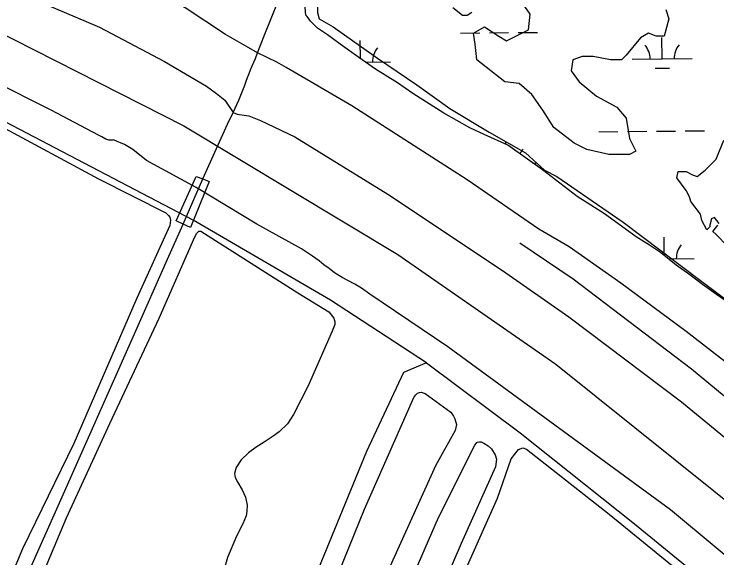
# Model space of a CAD drawing. Extents: x 3734862 to 3772949, y 391520 to 417239.
# Drawn here: x 3757516 to 3758685, y 405048 to 405953 of the extents above; entities that cross this region are included whole.
import ezdxf

# ---------------------------------------------------------------- set-up
doc = ezdxf.new("R2010")
doc.units = 0
for name, color, linetype in [('V-BRDG-OTLN', 7, 'Continuous'), ('V-GRID-MAJR', 7, 'Continuous'), ('V-LEVE-TOET', 7, 'Continuous'), ('V-ROAD-CNTR', 7, 'Continuous'), ('V-SITE-VEGE', 7, 'Continuous'), ('V-TOPO-SHOR', 7, 'Continuous'), ('V-WETL-SWMP', 7, 'Continuous')]:
    doc.layers.add(name, color=color, linetype=linetype)

msp = doc.modelspace()

# ---------------------------------------------------------------- linework, layer by layer
at = {"layer": 'V-BRDG-OTLN'}
msp.add_lwpolyline([(3757840.8, 405674.4), (3757809.8, 405597.5), (3757797.2, 405603.4), (3757785.6, 405608.8), (3757818.7, 405682.5), (3757830.3, 405678.4)], close=True, dxfattribs=at)
msp.add_lwpolyline([(3757797.2, 405603.4), (3757815.2, 405644), (3757830.3, 405678.4)], dxfattribs=at)
at = {"layer": 'V-GRID-MAJR'}
msp.add_spline([(3757601, 397094.2), (3757521.7, 403151.1), (3757442.4, 409211.4), (3757363, 415271.7), (3757363, 415275)], degree=3, dxfattribs=at)
at = {"layer": 'V-LEVE-TOET'}
for points in [[(3758389.1, 405595.1), (3758269.8, 405677.1), (3758077.9, 405800), (3757968.8, 405863.6), (3757953.4, 405872.7), (3757921, 405888), (3757902.9, 405898.8), (3757867.8, 405919), (3757800.4, 405963), (3757705.6, 406016.3), (3757558.1, 406090.9), (3757520.3, 406106.2), (3757489.3, 406117.5), (3757422.1, 406146.3), (3757330.9, 406186), (3757222.8, 406231.3), (3757170.3, 406258), (3757123.6, 406283.1), (3757066.4, 406308.3), (3756964.4, 406350), (3756816.7, 406401.7), (3756694.5, 406445.6)], [(3756546.6, 406384.8), (3756743.4, 406314.6), (3756843.6, 406276), (3756971.1, 406228.9), (3757069.6, 406185.6), (3757184.9, 406144.1), (3757330.8, 406076.6), (3757470.6, 406010.6), (3757658, 405930.9), (3757766.4, 405873.9), (3757836.2, 405833), (3757852.7, 405820.7), (3757866.9, 405809.7), (3757880.4, 405789), (3757887, 405786.2), (3757906.4, 405783.2), (3757925.7, 405775.6), (3757983.2, 405748.4), (3758137.8, 405653.2), (3758328.4, 405526.3)], [(3758633.9, 405424.9), (3758525.3, 405505.2), (3758439.3, 405565.4), (3758389.1, 405595.1)], [(3758328.4, 405526.3), (3758438.8, 405449), (3758626.6, 405307.7), (3758781.9, 405179.8), (3758932.5, 405052.7), (3759065.9, 404940.5), (3759233.8, 404792.6), (3759410.5, 404641.2), (3759553.1, 404517.1), (3759705.5, 404390), (3759814.9, 404292.8), (3759857.8, 404254), (3759875.8, 404235.3), (3759889.9, 404225.6), (3759903.8, 404215.7), (3759934.2, 404198.2), (3759961.6, 404177.3), (3760023.9, 404134.1), (3760144.4, 404048.3), (3760314.9, 403928.7), (3760483, 403812.1), (3760661.6, 403684.4), (3760834.3, 403564.3)], [(3759145.3, 405005.6), (3759073.7, 405065.7), (3758997.9, 405120), (3758946.2, 405165.6), (3758838.9, 405259.8), (3758798.1, 405295.2), (3758713.5, 405363), (3758633.9, 405424.9)]]:
    msp.add_lwpolyline(points, dxfattribs=at)
at = {"layer": 'V-ROAD-CNTR'}
for points in [[(3752768.1, 407776.5), (3753298.9, 407554.5), (3753550, 407456.3), (3754642.2, 407037.4), (3755877.8, 406563.8), (3756721.3, 406238.9), (3757042.5, 406117.5), (3757443.2, 405947.2), (3757798.3, 405767), (3758154.5, 405553)], [(3757852.6, 405729.2), (3757871.3, 405769.7), (3757880.4, 405789), (3757890, 405809.3), (3757899.9, 405834.6), (3757902.2, 405841), (3757904.6, 405847.4), (3757907, 405853.7), (3757909.5, 405860.1), (3757912.1, 405866.4), (3757914.8, 405872.7), (3757917.6, 405879), (3757921, 405888), (3757931.9, 405916.3), (3757955.2, 405974.3)], [(3757716.1, 405420.7), (3757771.4, 405544.8), (3757797.2, 405603.4), (3757815.2, 405644), (3757830.3, 405678.4), (3757852.6, 405729.2)], [(3759123.5, 404960.3), (3758930.8, 405124), (3758642.9, 405362.1), (3758445.9, 405511.5), (3758357.5, 405571.4)], [(3758154.5, 405553), (3758417, 405370.5), (3758747.1, 405105.6), (3759097.7, 404806), (3759351.7, 404584.5), (3759657.3, 404330.3), (3759858.3, 404164.2), (3759835.5, 404132.8)], [(3757116.3, 404075.2), (3757173.6, 404202.7), (3757275.1, 404426.2), (3757339.2, 404568.5), (3757426, 404764.4), (3757497.3, 404927.9), (3757589.3, 405134.7), (3757716.1, 405420.7)]]:
    msp.add_lwpolyline(points, dxfattribs=at)
at = {"layer": 'V-SITE-VEGE'}
for points in [[(3756697.5, 406101.6), (3756893.7, 406025.3), (3757097.3, 405945.3), (3757284.3, 405865.5), (3757457.5, 405785.4), (3757656.6, 405678.4), (3757768.3, 405622.2), (3757773.2, 405617.8), (3757775.1, 405614.7), (3757776.4, 405609.7), (3757774.9, 405600.9), (3757720.3, 405480.4), (3757615.3, 405238.5), (3757530.2, 405063), (3757428.2, 404820.8)], [(3757527.3, 404933.9), (3757603.3, 405114.7), (3757675.2, 405271.7), (3757757.3, 405447), (3757816.6, 405582.3), (3757819.9, 405588.4), (3757823.3, 405591.6), (3757826.6, 405591.6), (3757987.9, 405489), (3758039.7, 405457.3)], [(3758039.7, 405457.3), (3758048.1, 405446.7), (3758049.4, 405440.9), (3758049.4, 405436.2), (3758045.1, 405425), (3758005.1, 405334.4), (3757980.6, 405286.6), (3757970.9, 405271), (3757957.2, 405257.6), (3757947.1, 405250.4), (3757932.3, 405240.6), (3757918.6, 405232.1), (3757905.9, 405222.6), (3757893.8, 405211.1), (3757885.5, 405198.3), (3757882.9, 405188.5), (3757883.8, 405182), (3757888.1, 405173.4), (3757895.5, 405161.4), (3757901.1, 405149.2), (3757903.7, 405135.6), (3757903.4, 405125.6), (3757902, 405118.1), (3757896.6, 405104.8), (3757886.2, 405084.3), (3757871.2, 405048.8), (3757864.9, 405027.8)], [(3758012.7, 404915.8), (3758099.1, 405129.2), (3758181.3, 405314.7), (3758184.3, 405319.2), (3758187.3, 405322.1), (3758190.4, 405323.1), (3758193.5, 405323.7), (3758200, 405321.8), (3758242.8, 405290.7), (3758247.3, 405283.8), (3758249.5, 405279.2), (3758252.2, 405270.2), (3758249.6, 405260.1), (3758217, 405201.5), (3758119.8, 404986.4)], [(3758148.2, 404945.8), (3758222.3, 405115.2), (3758282.6, 405235.6), (3758284.8, 405238.5), (3758285.6, 405240), (3758287.1, 405240.8), (3758290.2, 405241.4), (3758293, 405241), (3758297.7, 405238.7), (3758304.5, 405234.7), (3758310, 405229.4), (3758316.6, 405219.3), (3758318.8, 405212.1), (3758317, 405199.7), (3758259.9, 405072.1), (3758182.2, 404892.1)], [(3758261.6, 405015.5), (3758320.5, 405147.6), (3758343.2, 405213), (3758354.9, 405228.6), (3758362.5, 405231.3), (3758368.6, 405229.2), (3758505.8, 405121.1), (3758761.8, 404912.5)]]:
    msp.add_lwpolyline(points, dxfattribs=at)
at = {"layer": 'V-TOPO-SHOR'}
for points in [[(3758372, 406914.5), (3758298.7, 406741.6), (3758204.3, 406510.9), (3758120.4, 406311.7), (3758031.3, 406112.6), (3758023.5, 406083.7), (3758031.3, 406068), (3758026.1, 406028.7), (3758018.2, 406013), (3758018.2, 405997.3), (3758020.8, 405971), (3758020.8, 405955.3), (3758023.5, 405944.8), (3758047.1, 405931.7), (3758120.4, 405879.3), (3758186, 405834.8), (3758241, 405795.4), (3758306.5, 405756.1), (3758366.8, 405722.1), (3758398.2, 405693.2), (3758419.2, 405682.8), (3758529.3, 405606.7), (3758657.7, 405509.8), (3758741.6, 405446.9)], [(3758202, 405372.4), (3758042.4, 405476.7), (3757814, 405609.9), (3757596.6, 405723.4), (3757418.9, 405816.1), (3757271.1, 405882.9), (3757256.3, 405891.4), (3757246.5, 405896.1), (3757239.5, 405898.8), (3757230.9, 405901.3), (3757218.5, 405905.1), (3757187.1, 405921.1), (3757058.9, 405971.9), (3756911.7, 406026.1), (3756837.5, 406058), (3756829.5, 406061.2), (3756823.3, 406063.5), (3756814.1, 406066.6), (3756806.6, 406069), (3756788, 406075.5), (3756689.1, 406117.1)], [(3758600.1, 405960.6), (3758605.3, 405944.8), (3758597.4, 405916), (3758584.3, 405916), (3758571.2, 405921.2), (3758558.1, 405913.4), (3758534.5, 405884.6), (3758526.7, 405876.7), (3758508.3, 405876.7), (3758479.5, 405881.9), (3758461.1, 405881.9), (3758445.4, 405876.7), (3758442.8, 405858.3), (3758455.9, 405840), (3758484.7, 405816.4), (3758518.8, 405798.1), (3758534.5, 405779.7), (3758539.8, 405745.7), (3758550.3, 405724.7), (3758539.8, 405719.4), (3758505.7, 405719.4), (3758469, 405727.3), (3758448, 405737.8), (3758414, 405764), (3758395.6, 405792.8), (3758377.3, 405819), (3758356.3, 405837.4), (3758332.7, 405840), (3758285.6, 405876.7), (3758282.9, 405902.9), (3758280.3, 405921.2), (3758298.7, 405931.7), (3758322.2, 405916), (3758335.3, 405908.1), (3758372, 405926.5), (3758374.7, 405952.7), (3758361.6, 405971)], [(3758277.7, 405955.3), (3758269.8, 405950.1), (3758262, 405950.1), (3758246.2, 405963.2)], [(3758237.5, 405399.2), (3758107.8, 405487), (3758094.1, 405496.8), (3758082.7, 405503.5), (3758071.2, 405509.8), (3758062, 405514.3), (3758049.3, 405522.3), (3758040, 405529.4), (3758031.3, 405535.8), (3758023.6, 405542), (3758012.7, 405550.2), (3757994.3, 405562), (3757920.1, 405603.2), (3757819.1, 405664.3), (3757736.4, 405709.1), (3757713.5, 405727.6), (3757705.1, 405732.4), (3757700, 405735.6), (3757693.3, 405738.7), (3757687.8, 405740.8), (3757681.2, 405743.4), (3757679.9, 405743.2), (3757676.1, 405742.9), (3757673.7, 405743.2), (3757668.7, 405744.9), (3757662.3, 405748.3), (3757656.5, 405751.3), (3757578, 405793.1), (3757477.8, 405842.9)], [(3758689.2, 405604.1), (3758681.3, 405614.6), (3758676.1, 405612), (3758673.4, 405601.5), (3758673.4, 405598.9), (3758668.2, 405593.6), (3758660.3, 405609.4), (3758657.7, 405619.9), (3758642, 405640.8), (3758639.4, 405648.7), (3758634.1, 405659.2), (3758618.4, 405680.1), (3758621, 405690.6), (3758634.1, 405690.6), (3758644.6, 405685.4), (3758652.5, 405682.8), (3758665.6, 405693.2), (3758683.9, 405711.6), (3758697, 405743)], [(3758702.3, 405567.4), (3758683.9, 405585.8), (3758678.7, 405591), (3758686.5, 405601.5)], [(3760746.5, 403441.9), (3760554.1, 403573.6), (3760520.8, 403597), (3760498.4, 403612.2), (3760431.8, 403656.3), (3760406, 403675.6), (3760325.1, 403733.5), (3760149, 403854.1), (3760010.4, 403955.4), (3759937.7, 404001), (3759939.8, 404013.9), (3759911.9, 404034.6), (3759908.4, 404020.3), (3759864.3, 404058.8), (3759836.5, 404087), (3759783.5, 404131), (3759651.8, 404236.4), (3759538.3, 404329.3), (3759342.1, 404498.5), (3758995.2, 404800.6), (3758852.7, 404924.4), (3758608.2, 405128.1), (3758237.5, 405399.2)], [(3758202, 405372.4), (3758163.7, 405356.5), (3758102.3, 405225), (3757681.6, 404199.5), (3757558.9, 403875.2)], [(3758202, 405372.4), (3758357.8, 405256.1), (3758548, 405104.6), (3758799.9, 404898.8), (3759103.4, 404636.7), (3759270.4, 404494.2), (3759516.2, 404286.4), (3759768.2, 404084.3)]]:
    msp.add_lwpolyline(points, dxfattribs=at)
at = {"layer": 'V-WETL-SWMP'}
for p, q in [((3758258.8, 405920.9), (3758290.8, 405921.3)), ((3758306.8, 405921.4), (3758338.8, 405921.8)), ((3758354.8, 405921.9), (3758386.8, 405922.3)), ((3758092.2, 405878.4), (3758091.9, 405908.7)), ((3758594.1, 405878), (3758593.7, 405914)), ((3758100.4, 405872.8), (3758142.2, 405873.3)), ((3758544.1, 405877.5), (3758644.1, 405878.6)), ((3758582.3, 405862.5), (3758606.3, 405862.7)), ((3758488.6, 405756.9), (3758520.6, 405757.2)), ((3758536.6, 405757.4), (3758568.5, 405757.7)), ((3758584.5, 405757.9), (3758616.5, 405758.2)), ((3758632.5, 405758.4), (3758664.5, 405758.7)), ((3758334.2, 405736.1), (3758334.1, 405740.5)), ((3758379.1, 405704.9), (3758384.5, 405705)), ((3758597.6, 405551.2), (3758597.3, 405581.4)), ((3758604.7, 405545.5), (3758647.6, 405545.9))]:
    msp.add_line(p, q, dxfattribs=at)
msp.add_lwpolyline([(3758711.6, 405467.6), (3758684.4, 405486), (3758661.1, 405502.9), (3758640.1, 405518.9), (3758617.6, 405535), (3758591.6, 405556.1), (3758573.3, 405568.2), (3758550.8, 405582.3), (3758498, 405620.3), (3758452.9, 405649.3), (3758395.1, 405693.5), (3758337.6, 405734.6), (3758297.9, 405752.3), (3758274.2, 405763.7), (3758231.1, 405788), (3758179.4, 405820.5), (3758153.8, 405838.5), (3758117.2, 405861.3), (3758089.3, 405880.4), (3758058.6, 405902.8), (3758037.2, 405918), (3758020.9, 405929.4), (3758008.9, 405941.1), (3758003.5, 405948.5), (3758001.5, 405950.9), (3758000, 405970.4)], dxfattribs=at)
for centre, start, end in [((3758147.5, 405873.8), 139.8334, 181.377), ((3758538.9, 405877.9), 359.8334, 41.377), ((3758649.4, 405879.1), 139.8334, 181.377), ((3758389.7, 405705.5), 139.8334, 155.362), ((3758652.9, 405546.4), 139.8334, 181.377)]:
    msp.add_arc(centre, 35.2, start, end, dxfattribs=at)

doc.saveas('drawing.dxf')
